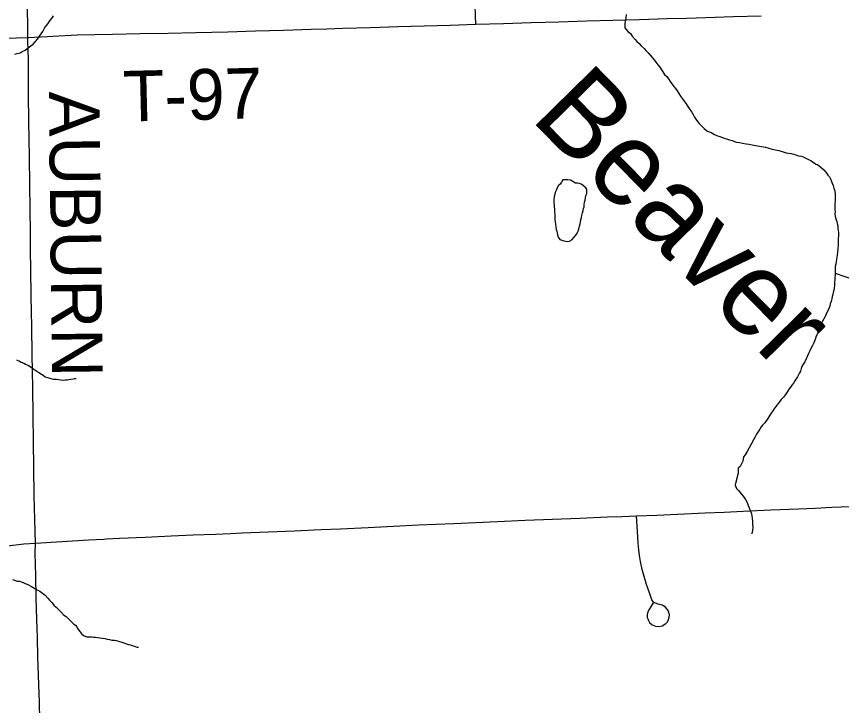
# Model space of a CAD drawing. Extents: x 103424 to 290657, y 38711 to 110967.
# Drawn here: x 134224 to 139139, y 80756 to 84863 of the extents above; entities that cross this region are included whole.
import ezdxf

# ---------------------------------------------------------------- set-up
doc = ezdxf.new("R2010")
doc.units = 0
for name, color, linetype in [('GM_X_County_Road', 7, 'Continuous'), ('GM_X_County_Road_Text', 7, 'Continuous'), ('GM_X_Major_River', 7, 'Continuous'), ('GM_X_Minor_Lake', 7, 'Continuous'), ('GM_X_Minor_River', 7, 'Continuous'), ('GM_X_Minor_River_Text', 7, 'Continuous'), ('GM_X_Township_Road', 7, 'Continuous'), ('GM_X_Township_Road_Text', 7, 'Continuous'), ('GM_X_US_Route', 7, 'Continuous'), ('SC_Scratch1', 7, 'Continuous')]:
    doc.layers.add(name, color=color, linetype=linetype)

msp = doc.modelspace()

# ---------------------------------------------------------------- linework, layer by layer
at = {"layer": 'GM_X_County_Road'}
for points in [[(134336.2, 81723.4), (134333, 81865.2), (134329.7, 82007), (134327.7, 82172), (134325.8, 82328.7), (134323.9, 82485.3), (134320.8, 82650.3), (134318.8, 82749.5), (134316.9, 82848.6), (134314.3, 83013.6), (134312.9, 83103.7), (134311.5, 83193.7), (134309.3, 83358.7), (134307.8, 83466), (134306.4, 83573.3), (134304.5, 83716.7), (134302.5, 83860), (134300.3, 84025.1), (134298.9, 84131.2), (134297.5, 84237.3), (134296.2, 84402.4), (134295.3, 84515.5), (134294.4, 84628.5), (134294.3, 84641.7), (134291.7, 84737.5), (134290.2, 84974.8)], [(134362.8, 80668.6), (134359.9, 80775.2), (134356.9, 80881.7), (134351.8, 81046.7), (134348.4, 81158.9), (134344.9, 81271.1), (134340.7, 81395), (134338, 81529.7), (134335.2, 81664.5), (134336.2, 81723.4)]]:
    msp.add_lwpolyline(points, dxfattribs=at)
at = {"layer": 'GM_X_Major_River'}
msp.add_lwpolyline([(134214.8, 84637.1), (134226.8, 84641.3), (134244.9, 84645.7), (134256.9, 84654), (134274.9, 84662.4), (134292.8, 84674.8), (134308.8, 84687.2), (134322.7, 84697.6), (134334.6, 84711.9), (134348.4, 84728.3), (134360.2, 84744.7), (134370, 84759), (134379.9, 84773.3), (134391.6, 84793.8), (134403.4, 84808.1), (134411.3, 84818.4), (134423.1, 84836.8), (134431, 84847), (134438.9, 84857.2), (134444.8, 84867.4)], dxfattribs=at)
at = {"layer": 'GM_X_Minor_Lake'}
for points in [[(137554.1, 83868.8), (137523.5, 83886.4), (137509.3, 83888.2), (137497.2, 83890), (137479, 83889.7), (137471.2, 83875.4), (137463.3, 83863.1), (137453.4, 83854.9), (137443.6, 83836.5), (137439.8, 83826.3), (137434, 83814.1), (137430.1, 83803.9), (137426.3, 83789.7), (137424.7, 83769.5), (137425, 83753.3), (137427.2, 83739.2), (137427.4, 83729.1), (137429.7, 83715), (137430, 83698.9), (137430.3, 83682.7), (137430.5, 83668.6), (137430.8, 83652.4), (137433.1, 83638.3), (137435.3, 83624.2), (137437.6, 83608.1), (137439.9, 83594), (137442.1, 83584), (137444.4, 83571.9), (137446.5, 83561.8), (137450.8, 83547.7), (137461.2, 83533.8), (137473.4, 83530), (137485.5, 83526.2)], [(137554.1, 83868.8), (137523.5, 83886.4), (137509.3, 83888.2), (137497.2, 83890), (137479, 83889.7), (137471.2, 83875.4), (137463.3, 83863.1), (137453.4, 83854.9), (137443.6, 83836.5), (137439.8, 83826.3), (137434, 83814.1), (137430.1, 83803.9), (137426.3, 83789.7), (137424.7, 83769.5), (137425, 83753.3), (137427.2, 83739.2), (137427.4, 83729.1), (137429.7, 83715), (137430, 83698.9), (137430.3, 83682.7), (137430.5, 83668.6), (137430.8, 83652.4), (137433.1, 83638.3), (137435.3, 83624.2), (137437.6, 83608.1), (137439.9, 83594), (137442.1, 83584), (137444.4, 83571.9), (137446.5, 83561.8), (137450.8, 83547.7), (137461.2, 83533.8), (137473.4, 83530), (137485.5, 83526.2), (137495.7, 83524.3), (137505.8, 83522.5), (137517.9, 83522.7), (137531.9, 83531), (137545.7, 83547.4), (137555.6, 83559.7), (137563.4, 83572), (137569.3, 83582.2), (137573.1, 83594.4), (137578.8, 83612.7), (137582.6, 83626.9), (137584.4, 83637), (137586.2, 83651.2), (137590, 83665.4), (137591.8, 83675.5), (137595.6, 83691.8), (137599.3, 83706), (137601.1, 83718.1), (137605, 83728.3), (137606.8, 83740.4), (137608.5, 83756.6), (137612.3, 83768.8), (137614.1, 83781), (137615.9, 83795.2), (137621.7, 83807.4), (137621.5, 83821.5), (137621.3, 83831.6), (137615.1, 83841.6), (137592.5, 83861.4), (137578.3, 83867.2), (137566.2, 83869), (137556.1, 83868.8), (137554.1, 83868.8)], [(137485.5, 83526.2), (137495.7, 83524.3), (137505.8, 83522.5), (137517.9, 83522.7), (137531.9, 83531), (137545.7, 83547.4), (137555.6, 83559.7), (137563.4, 83572), (137569.3, 83582.2), (137573.1, 83594.4), (137578.8, 83612.7), (137582.6, 83626.9), (137584.4, 83637), (137586.2, 83651.2), (137590, 83665.4), (137591.8, 83675.5), (137595.6, 83691.8), (137599.3, 83706), (137601.1, 83718.1), (137605, 83728.3), (137606.8, 83740.4), (137608.5, 83756.6), (137612.3, 83768.8), (137614.1, 83781), (137615.9, 83795.2), (137621.7, 83807.4), (137621.5, 83821.5), (137621.3, 83831.6), (137615.1, 83841.6), (137592.5, 83861.4), (137578.3, 83867.2), (137566.2, 83869), (137556.1, 83868.8), (137554.1, 83868.8)]]:
    msp.add_lwpolyline(points, dxfattribs=at)
at = {"layer": 'GM_X_Minor_River'}
for points in [[(137856.9, 84874.2), (137853.2, 84851.9), (137849.5, 84835.7), (137847.8, 84819.5), (137848, 84807.4), (137848.2, 84795.3), (137856.4, 84785.3), (137866.7, 84773.4), (137881.1, 84761.5), (137891.5, 84745.5), (137910, 84725.7)], [(137910, 84725.7), (137920.3, 84713.7), (137932.6, 84701.8), (137945, 84687.9), (137963.4, 84672.1), (137975.8, 84658.2), (137988.1, 84646.3), (137998.4, 84632.3), (138010.8, 84618.4), (138023.1, 84604.5), (138033.5, 84590.5), (138043.8, 84574.5), (138056.2, 84560.6), (138085.2, 84516.7), (138097.6, 84504.8), (138107.9, 84490.8), (138118.3, 84474.9), (138128.6, 84460.9), (138141, 84445), (138149.3, 84433), (138159.6, 84419.1), (138170, 84403.1), (138180.4, 84387.1), (138190.8, 84371.1), (138201.1, 84357.2), (138213.5, 84341.2), (138219.7, 84331.2), (138228, 84319.3), (138236.3, 84307.3), (138246.6, 84293.3), (138255, 84279.3), (138263.3, 84263.3), (138271.6, 84251.4), (138281.9, 84237.4), (138290.2, 84225.4), (138304.6, 84211.6), (138321, 84195.7), (138337.4, 84181.8), (138349.6, 84176), (138361.8, 84170.2), (138382.2, 84158.4), (138400.5, 84150.7), (138414.7, 84146.9), (138429, 84141.1), (138445.2, 84135.3), (138459.4, 84131.5), (138471.6, 84127.7), (138487.8, 84123.9), (138502, 84118.1), (138514.2, 84114.3), (138530.4, 84110.6), (138548.6, 84106.8), (138570.9, 84103.2), (138589.1, 84101.5), (138607.3, 84097.8), (138659.9, 84088.7), (138674.1, 84084.9), (138686.3, 84083.1), (138700.5, 84079.3), (138712.6, 84075.5), (138726.8, 84071.7), (138745.1, 84068), (138755.2, 84066.1), (138765.3, 84064.3), (138785.6, 84058.6), (138797.8, 84054.8), (138809.9, 84050.9), (138824.1, 84047.2), (138838.3, 84045.4), (138852.5, 84041.6), (138866.7, 84037.8), (138882.9, 84032.1), (138901.1, 84030.4), (138911.3, 84026.5), (138921.5, 84020.6), (138933.7, 84014.8), (138945.9, 84008.9), (138956, 84005.1), (138966.3, 83997.2), (138976.5, 83991.3), (138986.7, 83983.4), (138996.9, 83979.6), (139017.4, 83961.7), (139033.7, 83947.9), (139044, 83936), (139052.3, 83926), (139058.5, 83916), (139066.8, 83906.1), (139073, 83894.1), (139079.4, 83880), (139083.6, 83870), (139089.9, 83856), (139094.2, 83839.9), (139096.4, 83829.8), (139098.6, 83819.8), (139100.9, 83805.7), (139101.1, 83791.5), (139101.4, 83777.4), (139100.1, 83735), (139098.3, 83722.8), (139098.5, 83710.7)], [(139098.5, 83710.7), (139100.8, 83698.6), (139099, 83686.4), (139101.2, 83672.3), (139103.4, 83662.3), (139107.7, 83650.2), (139111.9, 83640.2), (139114.1, 83628.1), (139116.4, 83614), (139116.6, 83601.9), (139118.9, 83587.8), (139121.1, 83575.7), (139121.3, 83565.6), (139121.5, 83553.5), (139119.7, 83541.4), (139120, 83527.2), (139118.2, 83513.1), (139118.5, 83496.9), (139116.8, 83478.7), (139115.2, 83458.5), (139111.7, 83426.1), (139108.1, 83401.8), (139104.4, 83385.5), (139100.5, 83373.4), (139100.7, 83363.3), (139100.9, 83353.2), (139101.3, 83333), (139101.5, 83318.8), (139099.7, 83306.7), (139100, 83292.5), (139098.2, 83276.3), (139096.6, 83258.1), (139094.8, 83246), (139093, 83231.8), (139089.2, 83217.6), (139087.4, 83205.4), (139083.6, 83193.3), (139081.8, 83179.1), (139078, 83164.9), (139072.3, 83150.6), (139068.5, 83136.4), (139060.8, 83116.1), (139052.9, 83101.8), (139047.1, 83087.5), (139041.3, 83075.3), (139023.7, 83042.7), (139019.9, 83032.5), (139014.1, 83018.3), (139010.3, 83004.1), (139002.5, 82989.8), (138998.7, 82977.6), (138992.8, 82965.4), (138987, 82951.1), (138981.2, 82936.9), (138973.5, 82918.5), (138965.7, 82902.2), (138956, 82883.9), (138950.2, 82869.6), (138942.4, 82853.3), (138936.6, 82841.1), (138928.8, 82822.8), (138921.1, 82804.5), (138909.3, 82786.1), (138903.4, 82775.9), (138899.6, 82763.7), (138893.8, 82749.4), (138887.9, 82739.2), (138882.1, 82727), (138876.3, 82714.8), (138868.4, 82702.5), (138860.6, 82690.3), (138852.7, 82678), (138842.8, 82665.7), (138835, 82653.4), (138827.1, 82643.2), (138817.3, 82626.9), (138805.5, 82610.5), (138793.7, 82594.1), (138779.8, 82579.7), (138770, 82565.4), (138760.1, 82553.1), (138750.2, 82540.8), (138740.4, 82528.5), (138730.6, 82512.2), (138718.8, 82495.8), (138699.1, 82467.2), (138681.4, 82440.6), (138667.5, 82426.2), (138659.6, 82416), (138651.8, 82403.7), (138640, 82385.3), (138632.2, 82373), (138624.4, 82356.7), (138614.6, 82340.4), (138589.2, 82291.5), (138577.5, 82269), (138565.8, 82250.6), (138555.9, 82238.3), (138550.3, 82212), (138534.7, 82181.4), (138522.8, 82171.1)], [(139101.3, 83333), (139217, 83292.6)], [(134223.2, 82817), (134241.5, 82809.3)], [(134241.5, 82809.3), (134251.8, 82801.4), (134268, 82795.6), (134278.2, 82789.8), (134294.5, 82782), (134310.8, 82772.2), (134327.2, 82760.3), (134345.5, 82748.5), (134357.8, 82740.7), (134372.1, 82730.8), (134382.3, 82725), (134394.6, 82715.1), (134408.8, 82711.3), (134429, 82705.6), (134445.2, 82701.9), (134461.4, 82700.1), (134485.7, 82696.5), (134501.9, 82694.8), (134516, 82697.1), (134526, 82697.2), (134536.1, 82699.4), (134548.2, 82701.7), (134562.2, 82704), (134572.3, 82704.1), (134578.4, 82704.2)], [(138522.8, 82171.1), (138523.3, 82140.8), (138510.1, 82088), (138506.4, 82069.8), (138512.9, 82049.7), (138525.2, 82037.8), (138558.2, 81996), (138566.5, 81984), (138576.9, 81966), (138583.3, 81947.9), (138589.6, 81933.9), (138593.8, 81921.9), (138598.1, 81909.8), (138602.4, 81897.8), (138604.6, 81885.7), (138606.9, 81871.6), (138609.2, 81855.5), (138609.5, 81837.3), (138609.8, 81819.1), (138608.2, 81798.9), (138604.5, 81780.6), (138602.5, 81776.6)], [(134200.3, 81507.6), (134228.7, 81498), (134240.9, 81496.2), (134251, 81492.4), (134263.2, 81488.5), (134275.4, 81482.7), (134291.7, 81476.9), (134314.1, 81465.2), (134332.4, 81453.4), (134350.8, 81443.6), (134363, 81437.8), (134379.3, 81426), (134393.7, 81414.1), (134410.1, 81396.2), (134420.4, 81384.3), (134436.9, 81368.4), (134447.2, 81354.5), (134459.5, 81342.6), (134473.9, 81328.7), (134488.3, 81314.8), (134504.7, 81296.9), (134519, 81287.1), (134535.5, 81271.2), (134549.8, 81257.3), (134564.2, 81243.4), (134574.4, 81235.5), (134582.7, 81225.6), (134586.9, 81215.6), (134601.4, 81197.6), (134613.8, 81181.7), (134626, 81171.8), (134642.3, 81166.1), (134658.4, 81166.3), (134672.6, 81164.6), (134682.7, 81162.7), (134694.8, 81163), (134706.9, 81161.2), (134721.1, 81159.4), (134735.3, 81157.6), (134749.4, 81155.9), (134763.6, 81152.1), (134777.8, 81150.3), (134792, 81146.5), (134808.1, 81144.8), (134818.2, 81143), (134832.4, 81139.2), (134850.7, 81133.4), (134869, 81127.7), (134879.1, 81123.9), (134891.3, 81120), (134901.4, 81118.2), (134913.6, 81114.4), (134929.9, 81108.6), (134942, 81104.8), (134950.1, 81102.9)]]:
    msp.add_lwpolyline(points, dxfattribs=at)
at = {"layer": 'GM_X_Township_Road'}
for points in [[(136959.8, 84815.9), (136954.9, 84980.9)], [(136168.4, 84792), (136333.4, 84797), (136498.4, 84801.9), (136652.5, 84806.6), (136806.5, 84811.2), (136959.8, 84815.9), (137124.8, 84820.8), (137289.8, 84825.8), (137454.8, 84830.7), (137619.8, 84835.7), (137777.6, 84840.5), (137935.3, 84845.2), (138100.3, 84850), (138215.8, 84853.4), (138331.3, 84856.7), (138496.3, 84861.7), (138661.3, 84866.8)], [(134439.9, 84745), (134584.8, 84752.3), (134690.6, 84754.9), (134796.5, 84757.6), (134961.5, 84760.9), (135126.5, 84764.1), (135291.6, 84767.3), (135387.6, 84769.2), (135483.6, 84771.1), (135648.6, 84776.1), (135813.6, 84781.2), (135978.6, 84786.2), (136073.5, 84789.1), (136168.4, 84792)], [(133947.1, 84727.6), (134291.7, 84737.5)], [(134291.7, 84737.5), (134407.6, 84743.3), (134439.9, 84745)], [(138017.6, 81367.6), (137998.3, 81337.3), (137990.3, 81325.6), (137984.7, 81313), (137980.6, 81298.3), (137981.4, 81281.7), (137986.8, 81266.2), (137995.6, 81251.5), (138011.7, 81237.1), (138031.5, 81228.8), (138051.8, 81227.2), (138070.5, 81230.6), (138092.4, 81244.3), (138101.8, 81255.4), (138108.7, 81269.7), (138111.8, 81282.5), (138113.3, 81296.4), (138110.9, 81310.2), (138105.3, 81322.7), (138090.3, 81341.4), (138070.5, 81353.9), (138047.5, 81361.1), (138030.9, 81365.4), (138018.9, 81372.1), (138009.5, 81386.6), (137994.6, 81427.5), (137977.4, 81476.8), (137962.4, 81525.4), (137951.8, 81567.5), (137941.7, 81614.1), (137935.5, 81649.4), (137931.6, 81683.6), (137927.7, 81723.4), (137923.5, 81793), (137917.7, 81886.5)]]:
    msp.add_lwpolyline(points, dxfattribs=at)
at = {"layer": 'GM_X_US_Route'}
for points in [[(135498, 81781.7), (135566.4, 81784.4), (135724.2, 81790.7), (135880.1, 81797.5), (136036, 81804.3), (136155.1, 81809.5), (136319.9, 81817.9), (136469.6, 81825.5), (136619.4, 81833.2), (136724.4, 81837.3), (136829.4, 81841.4), (136959.9, 81847.1), (137090.4, 81852.9), (137255.3, 81859.8), (137417.4, 81866.6), (137579.5, 81873.4), (137744.5, 81879.8), (137831.1, 81883.1), (137917.7, 81886.5), (138039.5, 81891.4), (138161.4, 81896.2), (138326.3, 81903.9), (138440, 81909.1), (138553.7, 81914.4), (138718.6, 81921.6), (138883.5, 81928.8), (138982.4, 81933.1), (139081.4, 81937.4), (139246.3, 81944.7)], [(133729.7, 81647.8), (133777.7, 81655), (133865.5, 81667.5), (133953.3, 81680.1), (134050.2, 81693.7), (134169.3, 81708.2), (134268.3, 81719.9), (134336.2, 81723.4), (134494.4, 81733.8), (134652.5, 81744.1), (134745.1, 81748.3), (134760.5, 81749)], [(134760.5, 81749), (134837.6, 81752.5), (134991.1, 81759.6), (135144.6, 81766.8), (135276.5, 81772.4), (135408.5, 81778.1), (135498, 81781.7)]]:
    msp.add_lwpolyline(points, dxfattribs=at)
at = {"layer": 'SC_Scratch1'}
for points in [[(135498, 81781.7), (135566.4, 81784.4), (135724.2, 81790.7), (135880.1, 81797.5), (136036, 81804.3), (136155.1, 81809.5), (136319.9, 81817.9), (136469.6, 81825.5), (136619.4, 81833.2), (136724.4, 81837.3), (136829.4, 81841.4), (136959.9, 81847.1), (137090.4, 81852.9), (137255.3, 81859.8), (137417.4, 81866.6), (137579.5, 81873.4), (137744.5, 81879.8), (137831.1, 81883.1), (137917.7, 81886.5), (138039.5, 81891.4), (138161.4, 81896.2), (138326.3, 81903.9), (138440, 81909.1), (138553.7, 81914.4), (138718.6, 81921.6), (138883.5, 81928.8), (138982.4, 81933.1), (139081.4, 81937.4), (139246.3, 81944.7)], [(133729.7, 81647.8), (133777.7, 81655), (133865.5, 81667.5), (133953.3, 81680.1), (134050.2, 81693.7), (134169.3, 81708.2), (134268.3, 81719.9), (134336.2, 81723.4), (134494.4, 81733.8), (134652.5, 81744.1), (134745.1, 81748.3), (134760.5, 81749)], [(134760.5, 81749), (134837.6, 81752.5), (134991.1, 81759.6), (135144.6, 81766.8), (135276.5, 81772.4), (135408.5, 81778.1), (135498, 81781.7)]]:
    msp.add_lwpolyline(points, dxfattribs=at)

# ---------------------------------------------------------------- texts
at = {"layer": 'GM_X_County_Road_Text'}
msp.add_text('AUBURN', height=301.87, rotation=270.6507, dxfattribs=at).set_placement((134416.5, 84415.7))
at = {"layer": 'GM_X_Minor_River_Text'}
msp.add_text('Beaver', height=503.45, rotation=314.4951, dxfattribs=at).set_placement((137278.5, 84254.4))
at = {"layer": 'GM_X_Township_Road_Text'}
msp.add_text('T-97', height=301.87, rotation=1.4029, dxfattribs=at).set_placement((134861.8, 84235.8))

doc.saveas('drawing.dxf')
